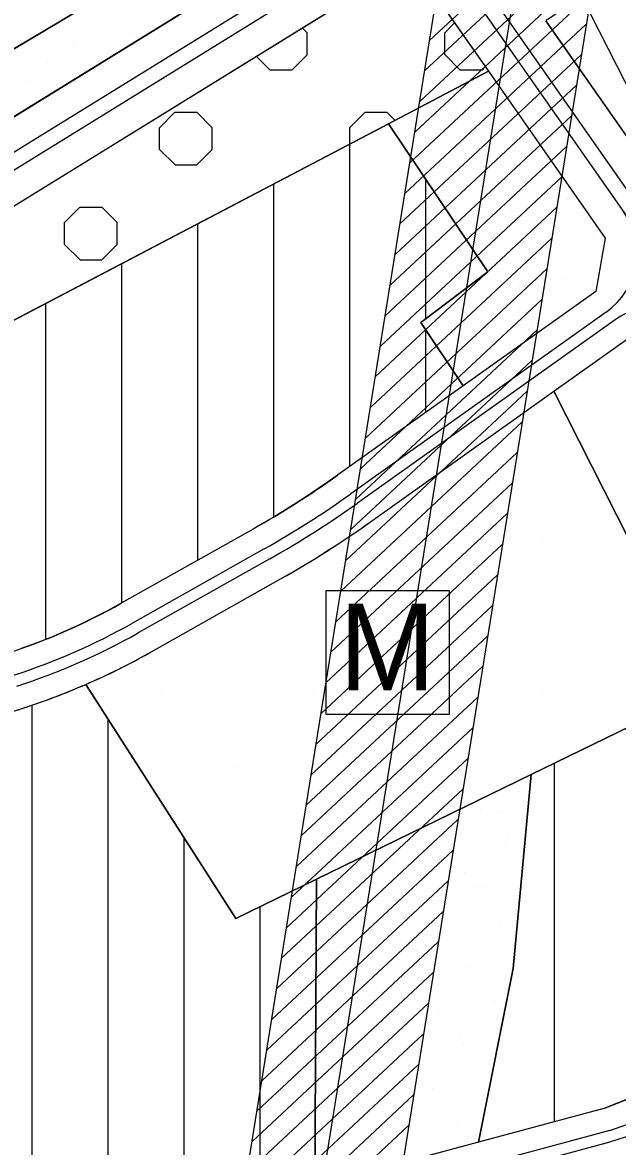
# Model space of a CAD drawing. Extents: x 419109 to 421295, y 4452223 to 4457798.
# Drawn here: x 419655.1 to 419811.7, y 4454253.2 to 4454549.2 of the extents above; entities that cross this region are included whole.
import ezdxf

# ---------------------------------------------------------------- set-up
doc = ezdxf.new("R2010")
doc.units = 0
for name, color, linetype in [('ADA', 7, 'Continuous'), ('ADAKENARI', 7, 'Continuous'), ('Default', 7, 'Continuous'), ('KALDIRIM', 7, 'Continuous'), ('LJ_SEMBOL', 7, 'Continuous'), ('PL_AYA_AGACLANDIRIL', 7, 'Continuous'), ('PL_AYA_PARK_DINLENME', 7, 'Continuous'), ('PL_KON_MEV_200', 7, 'Continuous'), ('PL_SAY_MES_TEKNIK', 7, 'Continuous'), ('PL_TA_K_DERE', 7, 'Continuous'), ('PL_TICARET', 7, 'Continuous'), ('SN_KENTSEL_DONUSUM', 7, 'Continuous'), ('TA_ENH_154', 7, 'Continuous'), ('TA_ENH_KORUMA', 7, 'Continuous'), ('TA_ENH_TARAMA', 7, 'Continuous'), ('TR_AGACALANI', 7, 'Continuous'), ('TR_AZYOGUNKONUT', 7, 'Continuous'), ('TR_ORTAEGITIM', 7, 'Continuous'), ('TR_PARKALANI', 7, 'Continuous'), ('TR_TİCARET', 7, 'Continuous')]:
    doc.layers.add(name, color=color, linetype=linetype)

# ---------------------------------------------------------------- blocks, each defined once
blk = doc.blocks.new('POINT_DISPLAY')
at = {"layer": 'Default'}
blk.add_line((0, 0), (0, 0), dxfattribs=at)

msp = doc.modelspace()

# ---------------------------------------------------------------- linework, layer by layer
at = {"layer": 'ADA'}
for p, q in [((419822.13, 4454643.23), (419611.65, 4454517.66)), ((419751.4, 4454522.48), (419777.73, 4454536.32)), ((419381.25, 4454328.3), (419751.4, 4454522.48)), ((419751.4, 4454522.48), (419777.55, 4454483.5)), ((419777.55, 4454483.5), (419759.96, 4454470.18)), ((419759.96, 4454470.18), (419771.09, 4454453.49)), ((419834.69, 4454373.46), (419794.95, 4454452.06)), ((419671.81, 4454374.87), (419711.3, 4454313.25)), ((419788.96, 4454351.14), (419834.69, 4454373.46)), ((419732.52, 4454323.6), (419788.96, 4454351.14)), ((419784.23, 4454300.1), (419788.96, 4454351.14)), ((419711.3, 4454313.25), (419732.52, 4454323.6)), ((419732.52, 4454323.6), (419732.04, 4454242.77)), ((419775.08, 4454254.34), (419784.23, 4454300.1))]:
    msp.add_line(p, q, dxfattribs=at)
at = {"layer": 'ADAKENARI'}
for p, q in [((419965.9, 4454717.86), (419616, 4454501.6)), ((419625.89, 4454484.2), (419748.88, 4454560.22)), ((419763.11, 4454557.27), (419777.73, 4454536.32)), ((419839.11, 4454483.3), (419792.84, 4454549.61)), ((419777.73, 4454536.32), (419808.41, 4454492.35)), ((419808.41, 4454492.35), (419805.99, 4454478.35)), ((419805.99, 4454478.35), (419771.09, 4454453.49)), ((419794.95, 4454452.06), (419814.54, 4454466.02)), ((419771.09, 4454453.49), (419738.03, 4454429.93)), ((419746.73, 4454417.71), (419794.95, 4454452.06)), ((419715.79, 4454415.79), (419681.14, 4454396.25)), ((419688.51, 4454383.18), (419723.16, 4454402.73)), ((419620.43, 4454357.35), (419655.54, 4454368.72)), ((419808.06, 4454263.2), (419855.94, 4454282.11)), ((419808.06, 4454263.2), (419775.08, 4454254.34)), ((419775.08, 4454254.34), (419732.04, 4454242.77))]:
    msp.add_line(p, q, dxfattribs=at)
for centre, radius, start, end in [((419592.97, 4454633.54), 250, 299.4252, 305.4667), ((419592.97, 4454633.54), 265, 299.4252, 305.4667), ((419600.08, 4454539.96), 165, 287.9447, 299.4252), ((419600.08, 4454539.96), 180, 293.4836, 299.4252), ((419600.08, 4454539.96), 180, 287.9447, 293.4836)]:
    msp.add_arc(centre, radius, start, end, dxfattribs=at)
at = {"layer": 'KALDIRIM'}
for p, q in [((419943.75, 4454694.77), (419619.96, 4454494.64)), ((419742.81, 4454565.87), (419621.94, 4454491.16)), ((419829.06, 4454476.74), (419770.92, 4454560.06)), ((419831.78, 4454479.83), (419776.14, 4454559.58)), ((419808.67, 4454472.88), (419741.51, 4454425.04)), ((419811.06, 4454470.9), (419743.25, 4454422.6)), ((419718.74, 4454410.57), (419684.09, 4454391.02)), ((419720.21, 4454407.95), (419685.57, 4454388.41)), ((419809.61, 4454257.4), (419858.28, 4454274.46)), ((419859.46, 4454270.64), (419809.32, 4454254.22)), ((419809.61, 4454257.4), (419726.9, 4454235.17)), ((419809.32, 4454254.22), (419727.68, 4454232.28))]:
    msp.add_line(p, q, dxfattribs=at)
for centre, radius, start, end in [((419797.57, 4454488.46), 19.12, 305.4667, 34.9058), ((419821.02, 4454456.92), 17.17, 31.3287, 125.4668), ((419592.97, 4454633.54), 256, 299.4252, 305.4667), ((419592.97, 4454633.54), 259, 299.4252, 305.4667), ((419600.08, 4454539.96), 171, 287.9447, 299.4252), ((419600.08, 4454539.96), 174, 287.9447, 299.4252)]:
    msp.add_arc(centre, radius, start, end, dxfattribs=at)
at = {"layer": 'LJ_SEMBOL'}
for p, q in [((419734.93, 4454399.55), (419734.93, 4454367.05)), ((419767.43, 4454399.55), (419734.93, 4454399.55)), ((419767.43, 4454367.05), (419767.43, 4454399.55)), ((419734.93, 4454367.05), (419767.43, 4454367.05))]:
    msp.add_line(p, q, dxfattribs=at)
at = {"layer": 'PL_AYA_AGACLANDIRIL'}
msp.add_lwpolyline([(419335.61, 4454333.08), (419625.89, 4454484.2), (419748.88, 4454560.22), (419763.11, 4454557.27), (419777.73, 4454536.32), (419751.4, 4454522.48), (419381.25, 4454328.3), (419322.49, 4454300.11), (419331.42, 4454280.21), (419166.21, 4454236.66), (419188.8, 4454266.34), (419199.02, 4454270.36), (419218.9, 4454278.48), (419238.67, 4454286.89), (419258.31, 4454295.58), (419277.83, 4454304.55), (419297.23, 4454313.79), (419316.49, 4454323.3)], close=True, dxfattribs=at)
at = {"layer": 'PL_AYA_PARK_DINLENME'}
for points in [[(419130.35, 4454265.97), (419145.84, 4454271.46), (419168.96, 4454280.07), (419191.93, 4454289.06), (419214.75, 4454298.43), (419237.41, 4454308.17), (419259.91, 4454318.28), (419282.24, 4454328.76), (419304.4, 4454339.61), (419326.37, 4454350.82), (419616, 4454501.6), (419965.9, 4454717.86)], [(419822.13, 4454643.23), (419611.65, 4454517.66), (419268.66, 4454345.57), (419130.56, 4454285.35)]]:
    msp.add_lwpolyline(points, dxfattribs=at)
for points in [[(419805.99, 4454478.35), (419771.09, 4454453.49), (419759.96, 4454470.18), (419777.55, 4454483.5), (419751.4, 4454522.48), (419777.73, 4454536.32), (419808.41, 4454492.35)], [(419732.04, 4454242.77), (419732.52, 4454323.6), (419788.96, 4454351.14), (419784.23, 4454300.1), (419775.08, 4454254.34)]]:
    msp.add_lwpolyline(points, close=True, dxfattribs=at)
at = {"layer": 'PL_KON_MEV_200'}
for points in [[(419381.25, 4454328.3), (419751.4, 4454522.48), (419777.55, 4454483.5), (419759.96, 4454470.18), (419771.09, 4454453.49), (419738.03, 4454429.93), (419735.33, 4454428.03), (419732.61, 4454426.18), (419729.87, 4454424.35), (419727.1, 4454422.57), (419724.3, 4454420.82), (419721.49, 4454419.1), (419718.65, 4454417.43), (419715.79, 4454415.79), (419681.14, 4454396.25), (419677.52, 4454394.26), (419673.85, 4454392.37), (419670.13, 4454390.57), (419666.36, 4454388.86), (419662.56, 4454387.25), (419658.71, 4454385.73), (419654.83, 4454384.31)], [(419620.43, 4454357.35), (419655.54, 4454368.72), (419657.61, 4454369.4), (419659.66, 4454370.11), (419661.71, 4454370.84), (419663.75, 4454371.6), (419665.78, 4454372.38), (419667.8, 4454373.19), (419669.81, 4454374.02), (419671.81, 4454374.87), (419711.3, 4454313.25), (419732.52, 4454323.6), (419732.04, 4454242.77)]]:
    msp.add_lwpolyline(points, dxfattribs=at)
msp.add_lwpolyline([(419784.23, 4454300.1), (419788.96, 4454351.14), (419834.69, 4454373.46), (419794.95, 4454452.06), (419814.54, 4454466.02), (419827.89, 4454463.28), (419840.74, 4454442.16), (419908.64, 4454308.59), (419903.61, 4454296.74), (419855.94, 4454282.11), (419808.06, 4454263.2), (419775.08, 4454254.34)], close=True, dxfattribs=at)
at = {"layer": 'PL_SAY_MES_TEKNIK'}
msp.add_lwpolyline([(419794.95, 4454452.06), (419834.69, 4454373.46), (419788.96, 4454351.14), (419732.52, 4454323.6), (419711.3, 4454313.25), (419671.81, 4454374.87), (419673.94, 4454375.82), (419676.07, 4454376.79), (419678.17, 4454377.79), (419680.27, 4454378.81), (419682.35, 4454379.86), (419684.42, 4454380.94), (419686.47, 4454382.05), (419688.51, 4454383.18), (419723.16, 4454402.73), (419726.19, 4454404.46), (419729.2, 4454406.24), (419732.18, 4454408.05), (419735.14, 4454409.91), (419738.08, 4454411.8), (419740.99, 4454413.73), (419743.87, 4454415.7), (419746.73, 4454417.71)], close=True, dxfattribs=at)
at = {"layer": 'PL_TA_K_DERE'}
msp.add_lwpolyline([(419130.56, 4454285.35), (419268.66, 4454345.57), (419611.65, 4454517.66), (419822.13, 4454643.23)], dxfattribs=at)
at = {"layer": 'PL_TICARET'}
msp.add_lwpolyline([(420085.45, 4454703.12), (420039.09, 4454667.79), (420028.1, 4454686.23), (420027.16, 4454685.78), (420013.13, 4454679.08), (419917.2, 4454633.26), (419792.84, 4454549.61), (419839.11, 4454483.3), (419858.22, 4454451.9), (419928.05, 4454314.54), (419940.34, 4454309.33), (420117.41, 4454362.33), (420121.93, 4454364.07), (420126.82, 4454366.86), (420132.5, 4454371.37), (420150.21, 4454654.9), (420133.32, 4454650.02)], dxfattribs=at)
at = {"layer": 'SN_KENTSEL_DONUSUM'}
msp.add_line((419931.85, 4454300.11), (419789.03, 4454582.16), dxfattribs=at)
at = {"layer": 'TA_ENH_154'}
msp.add_lwpolyline([(421244.23, 4452871.73), (420603.45, 4452866.93), (420104.11, 4452747.15), (419709.07, 4452649.72), (419353.3, 4452559.56), (419284.53, 4452601.29), (419287.68, 4452599.87), (419484.08, 4452691.72), (419833.95, 4454863.94), (419862.83, 4455014.24)], dxfattribs=at)
at = {"layer": 'TA_ENH_KORUMA'}
msp.add_line((419466.02, 4452705.35), (419814.25, 4454867.42), dxfattribs=at)
msp.add_lwpolyline([(419883.15, 4455014.02), (419853.65, 4454860.46), (419502.14, 4452678.09), (419329.55, 4452597.37), (419356.51, 4452581.01), (419704.22, 4452669.12), (420099.38, 4452766.58), (420601.01, 4452886.92), (421244.44, 4452891.74)], dxfattribs=at)
at = {"layer": 'TA_ENH_TARAMA'}
for p, q in [((419762.23, 4454544.46), (419809.93, 4454589.04)), ((419760.93, 4454536.4), (419808.63, 4454580.98)), ((419759.63, 4454528.34), (419807.33, 4454572.92)), ((419758.34, 4454520.29), (419806.04, 4454564.86)), ((419757.04, 4454512.23), (419804.74, 4454556.81)), ((419755.74, 4454504.17), (419803.44, 4454548.75)), ((419754.44, 4454496.12), (419802.14, 4454540.69)), ((419753.14, 4454488.06), (419800.84, 4454532.64)), ((419751.85, 4454480), (419799.55, 4454524.58)), ((419750.55, 4454471.94), (419798.25, 4454516.52)), ((419749.25, 4454463.89), (419796.95, 4454508.46)), ((419747.95, 4454455.83), (419795.65, 4454500.41)), ((419746.66, 4454447.77), (419794.36, 4454492.35)), ((419745.36, 4454439.72), (419793.06, 4454484.29)), ((419744.06, 4454431.66), (419791.76, 4454476.24)), ((419742.76, 4454423.6), (419790.46, 4454468.18)), ((419741.46, 4454415.54), (419789.16, 4454460.12)), ((419740.17, 4454407.49), (419787.87, 4454452.06)), ((419738.87, 4454399.43), (419786.57, 4454444.01)), ((419737.57, 4454391.37), (419785.27, 4454435.95)), ((419736.27, 4454383.32), (419783.97, 4454427.89)), ((419734.98, 4454375.26), (419782.68, 4454419.84)), ((419733.68, 4454367.2), (419781.38, 4454411.78)), ((419732.38, 4454359.14), (419780.08, 4454403.72)), ((419731.08, 4454351.09), (419778.78, 4454395.67)), ((419729.78, 4454343.03), (419777.48, 4454387.61)), ((419728.49, 4454334.97), (419776.19, 4454379.55)), ((419727.19, 4454326.92), (419774.89, 4454371.49)), ((419725.89, 4454318.86), (419773.59, 4454363.44)), ((419724.59, 4454310.8), (419772.29, 4454355.38)), ((419723.3, 4454302.74), (419771, 4454347.32)), ((419722, 4454294.69), (419769.7, 4454339.27)), ((419720.7, 4454286.63), (419768.4, 4454331.21)), ((419719.4, 4454278.57), (419767.1, 4454323.15)), ((419718.1, 4454270.52), (419765.8, 4454315.09)), ((419716.81, 4454262.46), (419764.51, 4454307.04)), ((419715.51, 4454254.4), (419763.21, 4454298.98)), ((419714.21, 4454246.34), (419761.91, 4454290.92)), ((419712.91, 4454238.29), (419760.61, 4454282.87)), ((419711.62, 4454230.23), (419759.32, 4454274.81)), ((419710.32, 4454222.17), (419758.02, 4454266.75)), ((419709.02, 4454214.12), (419756.72, 4454258.69))]:
    msp.add_line(p, q, dxfattribs=at)
at = {"layer": 'TR_AGACALANI'}
for p, q in [((419766.2, 4454546.47), (419768.82, 4454549.09)), ((419730.06, 4454546.47), (419728.75, 4454547.78)), ((419730.07, 4454540.74), (419730.07, 4454546.48)), ((419766.21, 4454540.74), (419766.21, 4454546.48)), ((419720.28, 4454536.65), (419716.64, 4454540.29)), ((419726.02, 4454536.65), (419730.08, 4454540.71)), ((419770.28, 4454536.65), (419766.22, 4454540.71)), ((419720.29, 4454536.66), (419726.03, 4454536.66)), ((419770.29, 4454536.66), (419776.03, 4454536.66)), ((419776.02, 4454536.65), (419776.89, 4454537.53)), ((419691.2, 4454521.47), (419695.26, 4454525.53)), ((419695.29, 4454525.52), (419701.03, 4454525.52)), ((419705.06, 4454521.47), (419701, 4454525.53)), ((419741.2, 4454521.47), (419745.26, 4454525.53)), ((419745.29, 4454525.52), (419751.03, 4454525.52)), ((419753.14, 4454523.39), (419751, 4454525.53)), ((419691.21, 4454515.74), (419691.21, 4454521.48)), ((419705.07, 4454515.74), (419705.07, 4454521.48)), ((419741.21, 4454517.13), (419741.21, 4454521.48)), ((419695.28, 4454511.65), (419691.22, 4454515.71)), ((419701.02, 4454511.65), (419705.08, 4454515.71)), ((419695.29, 4454511.66), (419701.03, 4454511.66)), ((419666.2, 4454496.47), (419670.26, 4454500.53)), ((419670.29, 4454500.52), (419676.03, 4454500.52)), ((419680.06, 4454496.47), (419676, 4454500.53)), ((419666.21, 4454490.74), (419666.21, 4454496.48)), ((419680.07, 4454490.74), (419680.07, 4454496.48)), ((419670.28, 4454486.65), (419666.22, 4454490.71)), ((419676.02, 4454486.65), (419680.08, 4454490.71)), ((419670.29, 4454486.66), (419676.03, 4454486.66))]:
    msp.add_line(p, q, dxfattribs=at)
at = {"layer": 'TR_AZYOGUNKONUT'}
for p, q in [((419741.25, 4454432.22), (419741.25, 4454517.15)), ((419761.25, 4454471.15), (419761.25, 4454507.81)), ((419721.25, 4454418.96), (419721.25, 4454506.66)), ((419701.25, 4454407.59), (419701.25, 4454496.17)), ((419681.25, 4454396.31), (419681.25, 4454485.68)), ((419661.25, 4454386.73), (419661.25, 4454475.18)), ((419761.25, 4454446.47), (419761.25, 4454468.26)), ((419795.08, 4454451.81), (419795.08, 4454452.16)), ((419657.7, 4454224.2), (419657.7, 4454369.44)), ((419677.7, 4454229.16), (419677.7, 4454365.68)), ((419795.08, 4454259.71), (419795.08, 4454354.13)), ((419697.7, 4454234.12), (419697.7, 4454334.47)), ((419717.7, 4454239.07), (419717.7, 4454316.37))]:
    msp.add_line(p, q, dxfattribs=at)
at = {"layer": 'TR_TİCARET'}
msp.add_lwpolyline([(420085.45, 4454703.12), (420039.09, 4454667.79), (420028.1, 4454686.23), (420027.16, 4454685.78), (420013.13, 4454679.08), (419917.2, 4454633.26), (419792.84, 4454549.61), (419839.11, 4454483.3), (419858.22, 4454451.9), (419928.05, 4454314.54), (419940.34, 4454309.33), (420117.41, 4454362.33), (420121.93, 4454364.07), (420126.82, 4454366.86), (420132.5, 4454371.37), (420150.21, 4454654.9)], dxfattribs=at)

# ---------------------------------------------------------------- block references
at = {"layer": 'TR_ORTAEGITIM', "xscale": 0.1, "yscale": 0.10000000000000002}
for p in [(419771.81, 4454433.25), (419791.81, 4454433.25), (419751.81, 4454413.25), (419771.81, 4454413.25), (419791.81, 4454413.25), (419711.81, 4454393.25), (419731.81, 4454393.25), (419751.81, 4454393.25), (419771.81, 4454393.25), (419791.81, 4454393.25), (419691.81, 4454373.25), (419711.81, 4454373.25), (419731.81, 4454373.25), (419751.81, 4454373.25), (419771.81, 4454373.25), (419791.81, 4454373.25), (419691.81, 4454353.25), (419711.81, 4454353.25), (419731.81, 4454353.25), (419751.81, 4454353.25), (419771.81, 4454353.25), (419791.81, 4454353.25), (419711.81, 4454333.25), (419731.81, 4454333.25), (419751.81, 4454333.25)]:
    msp.add_blockref('POINT_DISPLAY', p, dxfattribs=at)
at = {"layer": 'TR_PARKALANI', "xscale": 0.1, "yscale": 0.10000000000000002}
for p in [(419683.52, 4454546.42), (419668.59, 4454543.23), (419668.75, 4454543.82), (419677.43, 4454540.94), (419661.79, 4454538.62), (419657.1, 4454533.59), (419660.64, 4454532.23), (419778.64, 4454529.37), (419763.87, 4454526.76), (419785.3, 4454520.39), (419763.35, 4454517.88), (419770.53, 4454517.78), (419778.12, 4454515.27), (419781.99, 4454515.52), (419791.96, 4454511.41), (419777.19, 4454508.8), (419762.42, 4454506.2), (419770.5, 4454505.88), (419798.62, 4454502.43), (419783.85, 4454499.82), (419769.08, 4454497.22), (419774.65, 4454495.58), (419805.06, 4454495.29), (419789.42, 4454492.97), (419805.28, 4454493.45), (419790.51, 4454490.84), (419797.44, 4454489.32), (419775.74, 4454488.24), (419797.17, 4454481.86), (419782.4, 4454479.26), (419785.95, 4454479.68), (419785.95, 4454473.28), (419789.06, 4454470.28), (419774.29, 4454467.67), (419777.06, 4454459.16), (419775.5, 4454341.82), (419780.48, 4454341.34), (419782.16, 4454332.84), (419783.01, 4454334.96), (419767.39, 4454330.24), (419747.46, 4454326.86), (419752.62, 4454327.63), (419763.1, 4454329.18), (419737.85, 4454325.03), (419771.52, 4454325.32), (419735.68, 4454321.35), (419774.05, 4454321.26), (419777, 4454321.65), (419759.28, 4454318.65), (419744.51, 4454316.05), (419780.71, 4454312.28), (419765.94, 4454309.67), (419743.99, 4454307.16), (419751.17, 4454307.07), (419774.4, 4454306.88), (419736.39, 4454304.46), (419758.76, 4454304.56), (419762.63, 4454304.8), (419772.6, 4454300.69), (419757.83, 4454298.09), (419743.06, 4454295.48), (419751.13, 4454295.16), (419741.38, 4454292.39), (419779.26, 4454291.71), (419764.49, 4454289.11), (419749.72, 4454286.5), (419734.94, 4454283.9), (419755.29, 4454284.86), (419770.06, 4454282.26), (419771.15, 4454280.13), (419756.38, 4454277.52), (419778.08, 4454278.61), (419741.6, 4454274.92), (419742.24, 4454274.64), (419777.81, 4454271.15), (419737.04, 4454267.77), (419752.68, 4454270.09), (419763.04, 4454268.54), (419766.59, 4454268.96), (419748.26, 4454265.94), (419733.49, 4454263.33), (419766.59, 4454262.56), (419769.7, 4454259.56), (419754.93, 4454256.96), (419740.15, 4454254.35)]:
    msp.add_blockref('POINT_DISPLAY', p, dxfattribs=at)

# ---------------------------------------------------------------- texts
at = {"layer": 'LJ_SEMBOL'}
msp.add_text('M', height=22.75, dxfattribs=at).set_placement((419738.44, 4454373.34))

doc.saveas('drawing.dxf')
